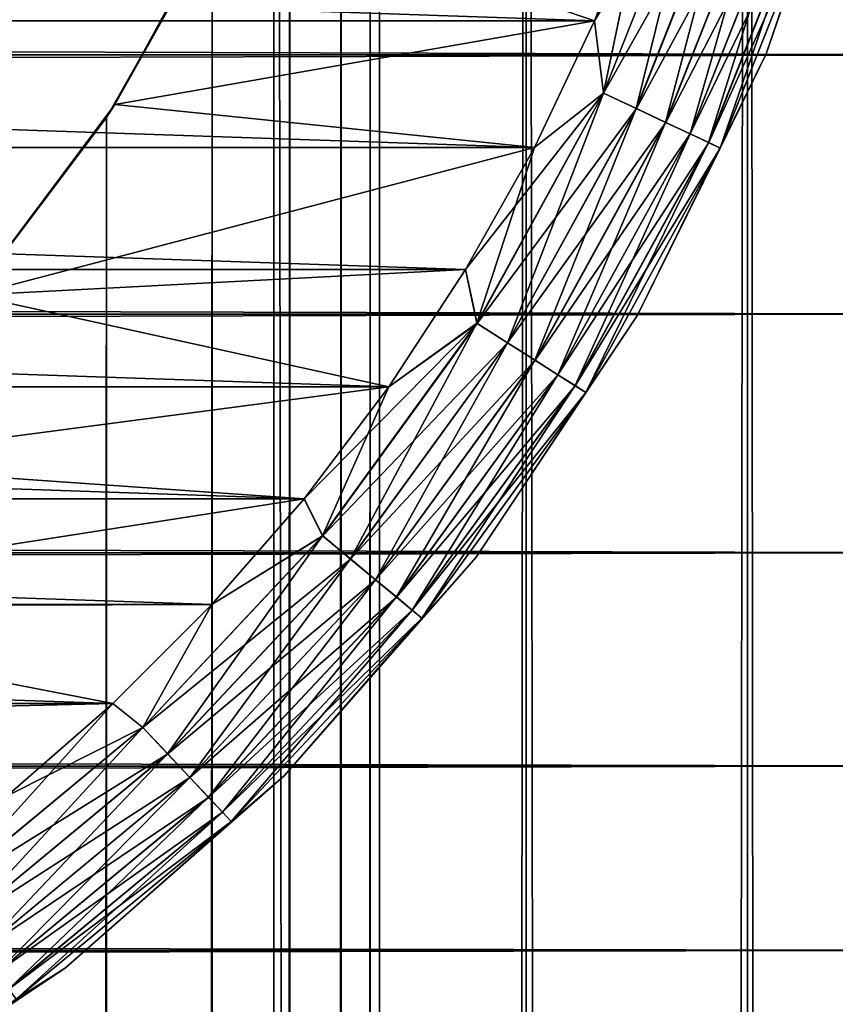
# Model space of a CAD drawing. Extents: x -265 to 265, y 0 to 1027.
# Tile 282 of 295: x 257.65 to 262.41, y 989.47 to 995.23. Entities that reach past the tile are written whole.
import ezdxf

# ---------------------------------------------------------------- set-up
doc = ezdxf.new("R2010")
doc.units = 0
doc.header["$LTSCALE"] = 41.718519
for name, color, linetype in [('103', 7, 'CONTINUOUS'), ('104', 7, 'CONTINUOUS'), ('110', 7, 'CONTINUOUS'), ('113', 7, 'CONTINUOUS'), ('114', 7, 'CONTINUOUS'), ('118', 7, 'CONTINUOUS'), ('122', 7, 'CONTINUOUS'), ('126', 7, 'CONTINUOUS'), ('4', 7, 'CONTINUOUS')]:
    doc.layers.add(name, color=color, linetype=linetype)

msp = doc.modelspace()

# ---------------------------------------------------------------- linework, layer by layer
at = {"layer": '103', "color": 7, "linetype": 'CONTINUOUS'}
for points in [[(257.5, 1, 12.9904), (259.1314, 1, 11.9003), (257.5, 1019, 12.9904), (257.5, 1, 12.9904)], [(257.5, 1019, 12.9904), (259.1314, 1, 11.9003), (259.1314, 1019, 11.9003), (257.5, 1019, 12.9904)], [(259.1314, 1, 11.9003), (260.6066, 1, 10.6066), (259.1314, 1019, 11.9003), (259.1314, 1, 11.9003)], [(259.1314, 1019, 11.9003), (260.6066, 1, 10.6066), (260.6066, 1019, 10.6066), (259.1314, 1019, 11.9003)], [(260.6066, 1, 10.6066), (261.9003, 1, 9.1314), (260.6066, 1019, 10.6066), (260.6066, 1, 10.6066)], [(260.6066, 1019, 10.6066), (261.9003, 1, 9.1314), (261.9003, 1019, 9.1314), (260.6066, 1019, 10.6066)], [(261.9003, 1, 9.1314), (262.9904, 1, 7.5), (261.9003, 1019, 9.1314), (261.9003, 1, 9.1314)], [(261.9003, 1019, 9.1314), (262.9904, 1, 7.5), (262.9904, 1019, 7.5), (261.9003, 1019, 9.1314)]]:
    msp.add_3dface(points, dxfattribs=at)
at = {"layer": '104', "color": 7, "linetype": 'CONTINUOUS'}
for points in [[(260.6066, 1019, -10.6066), (260.6066, 1, -10.6066), (259.75, 20, -11.399), (260.6066, 1019, -10.6066)], [(259.75, 1000, -11.399), (260.6066, 1019, -10.6066), (259.75, 20, -11.399), (259.75, 1000, -11.399)], [(261.9003, 1, -9.1314), (260.6066, 1, -10.6066), (261.9003, 1019, -9.1314), (261.9003, 1, -9.1314)], [(261.9003, 1019, -9.1314), (260.6066, 1, -10.6066), (260.6066, 1019, -10.6066), (261.9003, 1019, -9.1314)], [(262.9904, 1, -7.5), (261.9003, 1, -9.1314), (262.9904, 1019, -7.5), (262.9904, 1, -7.5)], [(262.9904, 1019, -7.5), (261.9003, 1, -9.1314), (261.9003, 1019, -9.1314), (262.9904, 1019, -7.5)], [(259.6951, 998.9668, -11.4457), (259.75, 1000, -11.399), (259.6951, 21.0333, -11.4457), (259.6951, 998.9668, -11.4457)], [(259.6951, 21.0333, -11.4457), (259.75, 1000, -11.399), (259.75, 20, -11.399), (259.6951, 21.0333, -11.4457)], [(259.525, 997.9175, -11.5877), (259.6951, 998.9668, -11.4457), (259.525, 22.0825, -11.5877), (259.525, 997.9175, -11.5877)], [(259.525, 22.0825, -11.5877), (259.6951, 998.9668, -11.4457), (259.6951, 21.0333, -11.4457), (259.525, 22.0825, -11.5877)], [(259.2244, 996.842, -11.8284), (259.525, 997.9175, -11.5877), (259.2244, 23.1581, -11.8284), (259.2244, 996.842, -11.8284)], [(259.2244, 23.1581, -11.8284), (259.525, 997.9175, -11.5877), (259.525, 22.0825, -11.5877), (259.2244, 23.1581, -11.8284)], [(258.7723, 995.7446, -12.1674), (259.2244, 996.842, -11.8284), (258.7723, 24.2554, -12.1674), (258.7723, 995.7446, -12.1674)], [(258.7723, 24.2554, -12.1674), (259.2244, 996.842, -11.8284), (259.2244, 23.1581, -11.8284), (258.7723, 24.2554, -12.1674)], [(258.1533, 994.6534, -12.5906), (258.7723, 995.7446, -12.1674), (258.1533, 25.3466, -12.5906), (258.1533, 994.6534, -12.5906)], [(258.1533, 25.3466, -12.5906), (258.7723, 995.7446, -12.1674), (258.7723, 24.2554, -12.1674), (258.1533, 25.3466, -12.5906)], [(257.3737, 993.621, -13.0625), (258.1533, 994.6534, -12.5906), (257.3737, 26.379, -13.0625), (257.3737, 993.621, -13.0625)], [(257.3737, 26.379, -13.0625), (258.1533, 994.6534, -12.5906), (258.1533, 25.3466, -12.5906), (257.3737, 26.379, -13.0625)]]:
    msp.add_3dface(points, dxfattribs=at)
at = {"layer": '110', "color": 7, "linetype": 'CONTINUOUS'}
for points in [[(258.8689, 995.9497, -25), (258.7723, 995.7446, -12.1674), (258.2022, 994.7287, -25), (258.8689, 995.9497, -25)], [(258.7723, 995.7446, -12.1674), (258.1533, 994.6534, -12.5906), (258.2022, 994.7287, -25), (258.7723, 995.7446, -12.1674)], [(258.2022, 994.7287, -25), (257.3737, 993.621, -13.0625), (257.3686, 993.6151, -25), (258.2022, 994.7287, -25)], [(258.1533, 994.6534, -12.5906), (257.3737, 993.621, -13.0625), (258.2022, 994.7287, -25), (258.1533, 994.6534, -12.5906)]]:
    msp.add_3dface(points, dxfattribs=at)
at = {"layer": '113', "color": 7, "linetype": 'CONTINUOUS'}
for points in [[(261.3071, 995.9814, -25), (258.8689, 995.9497, -25), (261.0065, 995.2192, -25), (261.3071, 995.9814, -25)], [(258.8689, 995.9497, -25), (258.2022, 994.7287, -25), (261.0065, 995.2192, -25), (258.8689, 995.9497, -25)], [(261.0065, 995.2192, -25), (258.2022, 994.7287, -25), (260.6546, 994.4792, -25), (261.0065, 995.2192, -25)], [(258.2022, 994.7287, -25), (257.3686, 993.6151, -25), (260.6546, 994.4792, -25), (258.2022, 994.7287, -25)], [(260.6546, 994.4792, -25), (257.3686, 993.6151, -25), (260.253, 993.765, -25), (260.6546, 994.4792, -25)], [(260.253, 993.765, -25), (257.3686, 993.6151, -25), (259.8036, 993.0798, -25), (260.253, 993.765, -25)], [(257.3686, 993.6151, -25), (256.3849, 992.6314, -25), (259.8036, 993.0798, -25), (257.3686, 993.6151, -25)], [(259.8036, 993.0798, -25), (256.3849, 992.6314, -25), (259.3085, 992.4269, -25), (259.8036, 993.0798, -25)], [(256.3849, 992.6314, -25), (255.2712, 991.7978, -25), (259.3085, 992.4269, -25), (256.3849, 992.6314, -25)], [(259.3085, 992.4269, -25), (255.2712, 991.7978, -25), (258.77, 991.8093, -25), (259.3085, 992.4269, -25)], [(255.2712, 991.7978, -25), (254.0503, 991.1311, -25), (258.1906, 991.2299, -25), (255.2712, 991.7978, -25)], [(258.77, 991.8093, -25), (255.2712, 991.7978, -25), (258.1906, 991.2299, -25), (258.77, 991.8093, -25)], [(258.1906, 991.2299, -25), (254.0503, 991.1311, -25), (257.573, 990.6914, -25), (258.1906, 991.2299, -25)]]:
    msp.add_3dface(points, dxfattribs=at)
at = {"layer": '114', "color": 7, "linetype": 'CONTINUOUS'}
for points in [[(238.9935, 995.2192, -75), (238.6929, 995.9814, -75), (261.0065, 995.2192, -75), (238.9935, 995.2192, -75)], [(261.0065, 995.2192, -75), (238.6929, 995.9814, -75), (261.3071, 995.9814, -75), (261.0065, 995.2192, -75)], [(239.3454, 994.4792, -75), (238.9935, 995.2192, -75), (260.6546, 994.4792, -75), (239.3454, 994.4792, -75)], [(260.6546, 994.4792, -75), (238.9935, 995.2192, -75), (261.0065, 995.2192, -75), (260.6546, 994.4792, -75)], [(239.747, 993.765, -75), (239.3454, 994.4792, -75), (260.253, 993.765, -75), (239.747, 993.765, -75)], [(260.253, 993.765, -75), (239.3454, 994.4792, -75), (260.6546, 994.4792, -75), (260.253, 993.765, -75)], [(240.1964, 993.0798, -75), (239.747, 993.765, -75), (259.8036, 993.0798, -75), (240.1964, 993.0798, -75)], [(259.8036, 993.0798, -75), (239.747, 993.765, -75), (260.253, 993.765, -75), (259.8036, 993.0798, -75)], [(240.6915, 992.4269, -75), (240.1964, 993.0798, -75), (259.3085, 992.4269, -75), (240.6915, 992.4269, -75)], [(259.3085, 992.4269, -75), (240.1964, 993.0798, -75), (259.8036, 993.0798, -75), (259.3085, 992.4269, -75)], [(241.23, 991.8093, -75), (240.6915, 992.4269, -75), (258.77, 991.8093, -75), (241.23, 991.8093, -75)], [(258.77, 991.8093, -75), (240.6915, 992.4269, -75), (259.3085, 992.4269, -75), (258.77, 991.8093, -75)], [(241.8094, 991.2299, -75), (241.23, 991.8093, -75), (258.1906, 991.2299, -75), (241.8094, 991.2299, -75)], [(258.1906, 991.2299, -75), (241.23, 991.8093, -75), (258.77, 991.8093, -75), (258.1906, 991.2299, -75)], [(257.573, 990.6914, -75), (241.8094, 991.2299, -75), (258.1906, 991.2299, -75), (257.573, 990.6914, -75)]]:
    msp.add_3dface(points, dxfattribs=at)
at = {"layer": '118', "color": 7, "linetype": 'CONTINUOUS'}
for points in [[(262.0104, 995.0251, -74), (262.557, 996.6354, -74), (262.0104, 995.0251, -26), (262.0104, 995.0251, -74)], [(262.0104, 995.0251, -26), (262.557, 996.6354, -74), (262.557, 996.6354, -26), (262.0104, 995.0251, -26)], [(261.2583, 993.5, -74), (262.0104, 995.0251, -74), (261.2583, 993.5, -26), (261.2583, 993.5, -74)], [(261.2583, 993.5, -26), (262.0104, 995.0251, -74), (262.0104, 995.0251, -26), (261.2583, 993.5, -26)], [(260.3136, 992.0861, -74), (261.2583, 993.5, -74), (260.3136, 992.0861, -26), (260.3136, 992.0861, -74)], [(260.3136, 992.0861, -26), (261.2583, 993.5, -74), (261.2583, 993.5, -26), (260.3136, 992.0861, -26)], [(259.1924, 990.8076, -74), (260.3136, 992.0861, -74), (259.1924, 990.8076, -26), (259.1924, 990.8076, -74)], [(259.1924, 990.8076, -26), (260.3136, 992.0861, -74), (260.3136, 992.0861, -26), (259.1924, 990.8076, -26)], [(257.9139, 989.6864, -74), (259.1924, 990.8076, -74), (257.9139, 989.6864, -26), (257.9139, 989.6864, -74)], [(257.9139, 989.6864, -26), (259.1924, 990.8076, -74), (259.1924, 990.8076, -26), (257.9139, 989.6864, -26)], [(256.5, 988.7417, -74), (257.9139, 989.6864, -74), (256.5, 988.7417, -26), (256.5, 988.7417, -74)], [(256.5, 988.7417, -26), (257.9139, 989.6864, -74), (257.9139, 989.6864, -26), (256.5, 988.7417, -26)]]:
    msp.add_3dface(points, dxfattribs=at)
at = {"layer": '122', "color": 7, "linetype": 'CONTINUOUS'}
for points in [[(262.557, 996.6354, -74), (262.0104, 995.0251, -74), (262.3399, 995.9905, -74.2225), (262.557, 996.6354, -74)], [(261.0583, 994.7964, -74.9752), (261.3071, 995.9814, -75), (261.6233, 996.2234, -74.9752), (261.0583, 994.7964, -74.9752)], [(261.0583, 994.7964, -74.9752), (261.6233, 996.2234, -74.9752), (261.2498, 994.7063, -74.9014), (261.0583, 994.7964, -74.9752)], [(261.2498, 994.7063, -74.9014), (261.6233, 996.2234, -74.9752), (261.8246, 996.158, -74.9014), (261.2498, 994.7063, -74.9014)], [(261.2498, 994.7063, -74.9014), (261.8246, 996.158, -74.9014), (261.4216, 994.6254, -74.7823), (261.2498, 994.7063, -74.9014)], [(261.4216, 994.6254, -74.7823), (261.8246, 996.158, -74.9014), (262.0052, 996.0993, -74.7823), (261.4216, 994.6254, -74.7823)], [(261.4216, 994.6254, -74.7823), (262.0052, 996.0993, -74.7823), (261.5651, 994.5579, -74.6238), (261.4216, 994.6254, -74.7823)], [(261.5651, 994.5579, -74.6238), (262.0052, 996.0993, -74.7823), (262.156, 996.0503, -74.6238), (261.5651, 994.5579, -74.6238)], [(261.5651, 994.5579, -74.6238), (262.156, 996.0503, -74.6238), (261.6731, 994.5071, -74.4341), (261.5651, 994.5579, -74.6238)], [(261.6731, 994.5071, -74.4341), (262.156, 996.0503, -74.6238), (262.2695, 996.0134, -74.4341), (261.6731, 994.5071, -74.4341)], [(261.0065, 995.2192, -75), (261.3071, 995.9814, -75), (261.0583, 994.7964, -74.9752), (261.0065, 995.2192, -75)], [(261.6731, 994.5071, -74.4341), (262.2695, 996.0134, -74.4341), (261.7401, 994.4755, -74.2225), (261.6731, 994.5071, -74.4341)], [(261.7401, 994.4755, -74.2225), (262.2695, 996.0134, -74.4341), (262.3399, 995.9905, -74.2225), (261.7401, 994.4755, -74.2225)], [(262.0104, 995.0251, -74), (261.7401, 994.4755, -74.2225), (262.3399, 995.9905, -74.2225), (262.0104, 995.0251, -74)], [(260.6546, 994.4792, -75), (261.0065, 995.2192, -75), (261.0583, 994.7964, -74.9752), (260.6546, 994.4792, -75)], [(262.0104, 995.0251, -74), (261.2583, 993.5, -74), (261.7401, 994.4755, -74.2225), (262.0104, 995.0251, -74)], [(260.3189, 993.4514, -74.9752), (260.6546, 994.4792, -75), (261.0583, 994.7964, -74.9752), (260.3189, 993.4514, -74.9752)], [(260.3189, 993.4514, -74.9752), (261.0583, 994.7964, -74.9752), (260.4976, 993.338, -74.9014), (260.3189, 993.4514, -74.9752)], [(260.4976, 993.338, -74.9014), (261.0583, 994.7964, -74.9752), (261.2498, 994.7063, -74.9014), (260.4976, 993.338, -74.9014)], [(260.4976, 993.338, -74.9014), (261.2498, 994.7063, -74.9014), (260.6579, 993.2363, -74.7823), (260.4976, 993.338, -74.9014)], [(260.6579, 993.2363, -74.7823), (261.2498, 994.7063, -74.9014), (261.4216, 994.6254, -74.7823), (260.6579, 993.2363, -74.7823)], [(260.6579, 993.2363, -74.7823), (261.4216, 994.6254, -74.7823), (260.7918, 993.1513, -74.6238), (260.6579, 993.2363, -74.7823)], [(260.7918, 993.1513, -74.6238), (261.4216, 994.6254, -74.7823), (261.5651, 994.5579, -74.6238), (260.7918, 993.1513, -74.6238)], [(260.7918, 993.1513, -74.6238), (261.5651, 994.5579, -74.6238), (260.8926, 993.0874, -74.4341), (260.7918, 993.1513, -74.6238)], [(260.8926, 993.0874, -74.4341), (261.5651, 994.5579, -74.6238), (261.6731, 994.5071, -74.4341), (260.8926, 993.0874, -74.4341)], [(260.253, 993.765, -75), (260.6546, 994.4792, -75), (260.3189, 993.4514, -74.9752), (260.253, 993.765, -75)], [(260.8926, 993.0874, -74.4341), (261.6731, 994.5071, -74.4341), (260.9551, 993.0477, -74.2225), (260.8926, 993.0874, -74.4341)], [(260.9551, 993.0477, -74.2225), (261.6731, 994.5071, -74.4341), (261.7401, 994.4755, -74.2225), (260.9551, 993.0477, -74.2225)], [(261.2583, 993.5, -74), (260.9551, 993.0477, -74.2225), (261.7401, 994.4755, -74.2225), (261.2583, 993.5, -74)], [(259.8036, 993.0798, -75), (260.253, 993.765, -75), (260.3189, 993.4514, -74.9752), (259.8036, 993.0798, -75)], [(261.2583, 993.5, -74), (260.3136, 992.0861, -74), (260.9551, 993.0477, -74.2225), (261.2583, 993.5, -74)], [(259.4168, 992.2098, -74.9752), (259.8036, 993.0798, -75), (260.3189, 993.4514, -74.9752), (259.4168, 992.2098, -74.9752)], [(259.4168, 992.2098, -74.9752), (260.3189, 993.4514, -74.9752), (259.5798, 992.0749, -74.9014), (259.4168, 992.2098, -74.9752)], [(259.5798, 992.0749, -74.9014), (260.3189, 993.4514, -74.9752), (260.4976, 993.338, -74.9014), (259.5798, 992.0749, -74.9014)], [(259.5798, 992.0749, -74.9014), (260.4976, 993.338, -74.9014), (259.7262, 991.9538, -74.7823), (259.5798, 992.0749, -74.9014)], [(259.7262, 991.9538, -74.7823), (260.4976, 993.338, -74.9014), (260.6579, 993.2363, -74.7823), (259.7262, 991.9538, -74.7823)], [(259.7262, 991.9538, -74.7823), (260.6579, 993.2363, -74.7823), (259.8484, 991.8527, -74.6238), (259.7262, 991.9538, -74.7823)], [(259.8484, 991.8527, -74.6238), (260.6579, 993.2363, -74.7823), (260.7918, 993.1513, -74.6238), (259.8484, 991.8527, -74.6238)], [(259.8484, 991.8527, -74.6238), (260.7918, 993.1513, -74.6238), (259.9403, 991.7767, -74.4341), (259.8484, 991.8527, -74.6238)], [(259.9403, 991.7767, -74.4341), (260.7918, 993.1513, -74.6238), (260.8926, 993.0874, -74.4341), (259.9403, 991.7767, -74.4341)], [(259.3085, 992.4269, -75), (259.8036, 993.0798, -75), (259.4168, 992.2098, -74.9752), (259.3085, 992.4269, -75)], [(259.9403, 991.7767, -74.4341), (260.8926, 993.0874, -74.4341), (259.9974, 991.7295, -74.2225), (259.9403, 991.7767, -74.4341)], [(259.9974, 991.7295, -74.2225), (260.8926, 993.0874, -74.4341), (260.9551, 993.0477, -74.2225), (259.9974, 991.7295, -74.2225)], [(260.3136, 992.0861, -74), (259.9974, 991.7295, -74.2225), (260.9551, 993.0477, -74.2225), (260.3136, 992.0861, -74)], [(258.77, 991.8093, -75), (259.3085, 992.4269, -75), (259.4168, 992.2098, -74.9752), (258.77, 991.8093, -75)], [(258.3661, 991.091, -74.9752), (258.77, 991.8093, -75), (259.4168, 992.2098, -74.9752), (258.3661, 991.091, -74.9752)], [(258.3661, 991.091, -74.9752), (259.4168, 992.2098, -74.9752), (258.511, 990.9367, -74.9014), (258.3661, 991.091, -74.9752)], [(258.511, 990.9367, -74.9014), (259.4168, 992.2098, -74.9752), (259.5798, 992.0749, -74.9014), (258.511, 990.9367, -74.9014)], [(258.511, 990.9367, -74.9014), (259.5798, 992.0749, -74.9014), (258.641, 990.7983, -74.7823), (258.511, 990.9367, -74.9014)], [(258.641, 990.7983, -74.7823), (259.5798, 992.0749, -74.9014), (259.7262, 991.9538, -74.7823), (258.641, 990.7983, -74.7823)], [(260.3136, 992.0861, -74), (259.1924, 990.8076, -74), (259.9974, 991.7295, -74.2225), (260.3136, 992.0861, -74)], [(258.641, 990.7983, -74.7823), (259.7262, 991.9538, -74.7823), (258.7496, 990.6826, -74.6238), (258.641, 990.7983, -74.7823)], [(258.7496, 990.6826, -74.6238), (259.7262, 991.9538, -74.7823), (259.8484, 991.8527, -74.6238), (258.7496, 990.6826, -74.6238)], [(258.7496, 990.6826, -74.6238), (259.8484, 991.8527, -74.6238), (258.8313, 990.5957, -74.4341), (258.7496, 990.6826, -74.6238)], [(258.8313, 990.5957, -74.4341), (259.8484, 991.8527, -74.6238), (259.9403, 991.7767, -74.4341), (258.8313, 990.5957, -74.4341)], [(258.1906, 991.2299, -75), (258.77, 991.8093, -75), (258.3661, 991.091, -74.9752), (258.1906, 991.2299, -75)], [(258.8313, 990.5957, -74.4341), (259.9403, 991.7767, -74.4341), (258.8819, 990.5417, -74.2225), (258.8313, 990.5957, -74.4341)], [(258.8819, 990.5417, -74.2225), (259.9403, 991.7767, -74.4341), (259.9974, 991.7295, -74.2225), (258.8819, 990.5417, -74.2225)], [(259.1924, 990.8076, -74), (258.8819, 990.5417, -74.2225), (259.9974, 991.7295, -74.2225), (259.1924, 990.8076, -74)], [(257.573, 990.6914, -75), (258.1906, 991.2299, -75), (257.1836, 990.1127, -74.9752), (257.573, 990.6914, -75)], [(257.1836, 990.1127, -74.9752), (258.1906, 991.2299, -75), (258.3661, 991.091, -74.9752), (257.1836, 990.1127, -74.9752)], [(257.1836, 990.1127, -74.9752), (258.3661, 991.091, -74.9752), (257.308, 989.9414, -74.9014), (257.1836, 990.1127, -74.9752)], [(257.308, 989.9414, -74.9014), (258.3661, 991.091, -74.9752), (258.511, 990.9367, -74.9014), (257.308, 989.9414, -74.9014)], [(257.308, 989.9414, -74.9014), (258.511, 990.9367, -74.9014), (257.4196, 989.7878, -74.7823), (257.308, 989.9414, -74.9014)], [(257.4196, 989.7878, -74.7823), (258.511, 990.9367, -74.9014), (258.641, 990.7983, -74.7823), (257.4196, 989.7878, -74.7823)], [(257.4196, 989.7878, -74.7823), (258.641, 990.7983, -74.7823), (257.5128, 989.6595, -74.6238), (257.4196, 989.7878, -74.7823)], [(257.5128, 989.6595, -74.6238), (258.641, 990.7983, -74.7823), (258.7496, 990.6826, -74.6238), (257.5128, 989.6595, -74.6238)], [(259.1924, 990.8076, -74), (257.9139, 989.6864, -74), (258.8819, 990.5417, -74.2225), (259.1924, 990.8076, -74)], [(257.5128, 989.6595, -74.6238), (258.7496, 990.6826, -74.6238), (257.5829, 989.563, -74.4341), (257.5128, 989.6595, -74.6238)], [(257.5829, 989.563, -74.4341), (258.7496, 990.6826, -74.6238), (258.8313, 990.5957, -74.4341), (257.5829, 989.563, -74.4341)], [(257.5829, 989.563, -74.4341), (258.8313, 990.5957, -74.4341), (257.6265, 989.5031, -74.2225), (257.5829, 989.563, -74.4341)], [(257.6265, 989.5031, -74.2225), (258.8313, 990.5957, -74.4341), (258.8819, 990.5417, -74.2225), (257.6265, 989.5031, -74.2225)], [(257.9139, 989.6864, -74), (257.6265, 989.5031, -74.2225), (258.8819, 990.5417, -74.2225), (257.9139, 989.6864, -74)], [(257.9139, 989.6864, -74), (256.5, 988.7417, -74), (257.6265, 989.5031, -74.2225), (257.9139, 989.6864, -74)]]:
    msp.add_3dface(points, dxfattribs=at)
at = {"layer": '126', "color": 7, "linetype": 'CONTINUOUS'}
for points in [[(262.0104, 995.0251, -26), (262.557, 996.6354, -26), (262.3401, 995.9904, -25.7786), (262.0104, 995.0251, -26)], [(261.3071, 995.9814, -25), (261.0065, 995.2192, -25), (261.6243, 996.223, -25.0251), (261.3071, 995.9814, -25)], [(261.6243, 996.223, -25.0251), (261.0065, 995.2192, -25), (261.0593, 994.7959, -25.0251), (261.6243, 996.223, -25.0251)], [(261.6243, 996.223, -25.0251), (261.0593, 994.7959, -25.0251), (261.8255, 996.1577, -25.0991), (261.6243, 996.223, -25.0251)], [(261.8255, 996.1577, -25.0991), (261.0593, 994.7959, -25.0251), (261.2507, 994.7058, -25.0991), (261.8255, 996.1577, -25.0991)], [(261.8255, 996.1577, -25.0991), (261.2507, 994.7058, -25.0991), (262.006, 996.099, -25.2184), (261.8255, 996.1577, -25.0991)], [(262.006, 996.099, -25.2184), (261.2507, 994.7058, -25.0991), (261.4224, 994.625, -25.2184), (262.006, 996.099, -25.2184)], [(262.006, 996.099, -25.2184), (261.4224, 994.625, -25.2184), (262.1566, 996.0501, -25.377), (262.006, 996.099, -25.2184)], [(262.1566, 996.0501, -25.377), (261.4224, 994.625, -25.2184), (261.5657, 994.5576, -25.377), (262.1566, 996.0501, -25.377)], [(262.1566, 996.0501, -25.377), (261.5657, 994.5576, -25.377), (262.2699, 996.0133, -25.5669), (262.1566, 996.0501, -25.377)], [(262.2699, 996.0133, -25.5669), (261.5657, 994.5576, -25.377), (261.6735, 994.5069, -25.5669), (262.2699, 996.0133, -25.5669)], [(262.2699, 996.0133, -25.5669), (261.6735, 994.5069, -25.5669), (262.3401, 995.9904, -25.7786), (262.2699, 996.0133, -25.5669)], [(262.3401, 995.9904, -25.7786), (261.6735, 994.5069, -25.5669), (261.7403, 994.4754, -25.7786), (262.3401, 995.9904, -25.7786)], [(262.0104, 995.0251, -26), (262.3401, 995.9904, -25.7786), (261.7403, 994.4754, -25.7786), (262.0104, 995.0251, -26)], [(261.0065, 995.2192, -25), (260.6546, 994.4792, -25), (261.0593, 994.7959, -25.0251), (261.0065, 995.2192, -25)], [(261.2583, 993.5, -26), (262.0104, 995.0251, -26), (261.7403, 994.4754, -25.7786), (261.2583, 993.5, -26)], [(260.6546, 994.4792, -25), (260.253, 993.765, -25), (261.0593, 994.7959, -25.0251), (260.6546, 994.4792, -25)], [(261.0593, 994.7959, -25.0251), (260.253, 993.765, -25), (260.3198, 993.4508, -25.0251), (261.0593, 994.7959, -25.0251)], [(261.0593, 994.7959, -25.0251), (260.3198, 993.4508, -25.0251), (261.2507, 994.7058, -25.0991), (261.0593, 994.7959, -25.0251)], [(261.2507, 994.7058, -25.0991), (260.3198, 993.4508, -25.0251), (260.4984, 993.3375, -25.0991), (261.2507, 994.7058, -25.0991)], [(261.2507, 994.7058, -25.0991), (260.4984, 993.3375, -25.0991), (261.4224, 994.625, -25.2184), (261.2507, 994.7058, -25.0991)], [(261.4224, 994.625, -25.2184), (260.4984, 993.3375, -25.0991), (260.6587, 993.2358, -25.2184), (261.4224, 994.625, -25.2184)], [(261.4224, 994.625, -25.2184), (260.6587, 993.2358, -25.2184), (261.5657, 994.5576, -25.377), (261.4224, 994.625, -25.2184)], [(261.5657, 994.5576, -25.377), (260.6587, 993.2358, -25.2184), (260.7924, 993.1509, -25.377), (261.5657, 994.5576, -25.377)], [(261.5657, 994.5576, -25.377), (260.7924, 993.1509, -25.377), (261.6735, 994.5069, -25.5669), (261.5657, 994.5576, -25.377)], [(261.6735, 994.5069, -25.5669), (260.7924, 993.1509, -25.377), (260.893, 993.0871, -25.5669), (261.6735, 994.5069, -25.5669)], [(261.6735, 994.5069, -25.5669), (260.893, 993.0871, -25.5669), (261.7403, 994.4754, -25.7786), (261.6735, 994.5069, -25.5669)], [(261.7403, 994.4754, -25.7786), (260.893, 993.0871, -25.5669), (260.9553, 993.0476, -25.7786), (261.7403, 994.4754, -25.7786)], [(261.2583, 993.5, -26), (261.7403, 994.4754, -25.7786), (260.9553, 993.0476, -25.7786), (261.2583, 993.5, -26)], [(260.253, 993.765, -25), (259.8036, 993.0798, -25), (260.3198, 993.4508, -25.0251), (260.253, 993.765, -25)], [(260.3136, 992.0861, -26), (261.2583, 993.5, -26), (260.9553, 993.0476, -25.7786), (260.3136, 992.0861, -26)], [(259.8036, 993.0798, -25), (259.3085, 992.4269, -25), (260.3198, 993.4508, -25.0251), (259.8036, 993.0798, -25)], [(260.3198, 993.4508, -25.0251), (259.3085, 992.4269, -25), (259.4176, 992.2091, -25.0251), (260.3198, 993.4508, -25.0251)], [(260.3198, 993.4508, -25.0251), (259.4176, 992.2091, -25.0251), (260.4984, 993.3375, -25.0991), (260.3198, 993.4508, -25.0251)], [(260.4984, 993.3375, -25.0991), (259.4176, 992.2091, -25.0251), (259.5806, 992.0742, -25.0991), (260.4984, 993.3375, -25.0991)], [(260.4984, 993.3375, -25.0991), (259.5806, 992.0742, -25.0991), (260.6587, 993.2358, -25.2184), (260.4984, 993.3375, -25.0991)], [(260.6587, 993.2358, -25.2184), (259.5806, 992.0742, -25.0991), (259.7268, 991.9533, -25.2184), (260.6587, 993.2358, -25.2184)], [(260.6587, 993.2358, -25.2184), (259.7268, 991.9533, -25.2184), (260.7924, 993.1509, -25.377), (260.6587, 993.2358, -25.2184)], [(260.7924, 993.1509, -25.377), (259.7268, 991.9533, -25.2184), (259.8489, 991.8523, -25.377), (260.7924, 993.1509, -25.377)], [(260.7924, 993.1509, -25.377), (259.8489, 991.8523, -25.377), (260.893, 993.0871, -25.5669), (260.7924, 993.1509, -25.377)], [(260.893, 993.0871, -25.5669), (259.8489, 991.8523, -25.377), (259.9407, 991.7764, -25.5669), (260.893, 993.0871, -25.5669)], [(260.893, 993.0871, -25.5669), (259.9407, 991.7764, -25.5669), (260.9553, 993.0476, -25.7786), (260.893, 993.0871, -25.5669)], [(260.9553, 993.0476, -25.7786), (259.9407, 991.7764, -25.5669), (259.9975, 991.7293, -25.7786), (260.9553, 993.0476, -25.7786)], [(260.3136, 992.0861, -26), (260.9553, 993.0476, -25.7786), (259.9975, 991.7293, -25.7786), (260.3136, 992.0861, -26)], [(259.3085, 992.4269, -25), (258.77, 991.8093, -25), (259.4176, 992.2091, -25.0251), (259.3085, 992.4269, -25)], [(259.4176, 992.2091, -25.0251), (258.77, 991.8093, -25), (258.3669, 991.0902, -25.0251), (259.4176, 992.2091, -25.0251)], [(259.4176, 992.2091, -25.0251), (258.3669, 991.0902, -25.0251), (259.5806, 992.0742, -25.0991), (259.4176, 992.2091, -25.0251)], [(259.5806, 992.0742, -25.0991), (258.3669, 991.0902, -25.0251), (258.5117, 990.9359, -25.0991), (259.5806, 992.0742, -25.0991)], [(259.5806, 992.0742, -25.0991), (258.5117, 990.9359, -25.0991), (259.7268, 991.9533, -25.2184), (259.5806, 992.0742, -25.0991)], [(259.1924, 990.8076, -26), (260.3136, 992.0861, -26), (259.9975, 991.7293, -25.7786), (259.1924, 990.8076, -26)], [(259.7268, 991.9533, -25.2184), (258.5117, 990.9359, -25.0991), (258.6416, 990.7976, -25.2184), (259.7268, 991.9533, -25.2184)], [(259.7268, 991.9533, -25.2184), (258.6416, 990.7976, -25.2184), (259.8489, 991.8523, -25.377), (259.7268, 991.9533, -25.2184)], [(259.8489, 991.8523, -25.377), (258.6416, 990.7976, -25.2184), (258.7501, 990.6821, -25.377), (259.8489, 991.8523, -25.377)], [(259.8489, 991.8523, -25.377), (258.7501, 990.6821, -25.377), (259.9407, 991.7764, -25.5669), (259.8489, 991.8523, -25.377)], [(258.77, 991.8093, -25), (258.1906, 991.2299, -25), (258.3669, 991.0902, -25.0251), (258.77, 991.8093, -25)], [(259.9407, 991.7764, -25.5669), (258.7501, 990.6821, -25.377), (258.8316, 990.5953, -25.5669), (259.9407, 991.7764, -25.5669)], [(259.9407, 991.7764, -25.5669), (258.8316, 990.5953, -25.5669), (259.9975, 991.7293, -25.7786), (259.9407, 991.7764, -25.5669)], [(259.9975, 991.7293, -25.7786), (258.8316, 990.5953, -25.5669), (258.8821, 990.5415, -25.7786), (259.9975, 991.7293, -25.7786)], [(259.1924, 990.8076, -26), (259.9975, 991.7293, -25.7786), (258.8821, 990.5415, -25.7786), (259.1924, 990.8076, -26)], [(258.1906, 991.2299, -25), (257.573, 990.6914, -25), (258.3669, 991.0902, -25.0251), (258.1906, 991.2299, -25)], [(258.3669, 991.0902, -25.0251), (257.573, 990.6914, -25), (257.1842, 990.1118, -25.0251), (258.3669, 991.0902, -25.0251)], [(258.3669, 991.0902, -25.0251), (257.1842, 990.1118, -25.0251), (258.5117, 990.9359, -25.0991), (258.3669, 991.0902, -25.0251)], [(258.5117, 990.9359, -25.0991), (257.1842, 990.1118, -25.0251), (257.3086, 989.9406, -25.0991), (258.5117, 990.9359, -25.0991)], [(258.5117, 990.9359, -25.0991), (257.3086, 989.9406, -25.0991), (258.6416, 990.7976, -25.2184), (258.5117, 990.9359, -25.0991)], [(258.6416, 990.7976, -25.2184), (257.3086, 989.9406, -25.0991), (257.4201, 989.7871, -25.2184), (258.6416, 990.7976, -25.2184)], [(258.6416, 990.7976, -25.2184), (257.4201, 989.7871, -25.2184), (258.7501, 990.6821, -25.377), (258.6416, 990.7976, -25.2184)], [(257.9139, 989.6864, -26), (259.1924, 990.8076, -26), (258.8821, 990.5415, -25.7786), (257.9139, 989.6864, -26)], [(258.7501, 990.6821, -25.377), (257.4201, 989.7871, -25.2184), (257.5132, 989.6589, -25.377), (258.7501, 990.6821, -25.377)], [(258.7501, 990.6821, -25.377), (257.5132, 989.6589, -25.377), (258.8316, 990.5953, -25.5669), (258.7501, 990.6821, -25.377)], [(258.8316, 990.5953, -25.5669), (257.5132, 989.6589, -25.377), (257.5832, 989.5626, -25.5669), (258.8316, 990.5953, -25.5669)], [(258.8316, 990.5953, -25.5669), (257.5832, 989.5626, -25.5669), (258.8821, 990.5415, -25.7786), (258.8316, 990.5953, -25.5669)], [(258.8821, 990.5415, -25.7786), (257.5832, 989.5626, -25.5669), (257.6266, 989.5029, -25.7786), (258.8821, 990.5415, -25.7786)], [(257.9139, 989.6864, -26), (258.8821, 990.5415, -25.7786), (257.6266, 989.5029, -25.7786), (257.9139, 989.6864, -26)], [(256.5, 988.7417, -26), (257.9139, 989.6864, -26), (257.6266, 989.5029, -25.7786), (256.5, 988.7417, -26)]]:
    msp.add_3dface(points, dxfattribs=at)
at = {"layer": '4', "color": 7, "linetype": 'CONTINUOUS'}
for points in [[(-263, 995.02, 16.0349), (-263, 996.6275, 15.4635), (263, 995.02, 16.0349), (-263, 995.02, 16.0349)], [(263, 995.02, 16.0349), (-263, 996.6275, 15.4635), (263, 996.6275, 15.4635), (263, 995.02, 16.0349)], [(-263, 996.6275, 39.5365), (-263, 995.02, 38.9651), (263, 996.6275, 39.5365), (-263, 996.6275, 39.5365)], [(263, 996.6275, 39.5365), (-263, 995.02, 38.9651), (263, 995.02, 38.9651), (263, 996.6275, 39.5365)], [(-263, 993.5052, 16.8198), (-263, 995.02, 16.0349), (263, 993.5052, 16.8198), (-263, 993.5052, 16.8198)], [(263, 993.5052, 16.8198), (-263, 995.02, 16.0349), (263, 995.02, 16.0349), (263, 993.5052, 16.8198)], [(-263, 995.02, 38.9651), (-263, 993.5052, 38.1802), (263, 995.02, 38.9651), (-263, 995.02, 38.9651)], [(263, 995.02, 38.9651), (-263, 993.5052, 38.1802), (263, 993.5052, 38.1802), (263, 995.02, 38.9651)], [(-263, 992.1114, 17.8036), (-263, 993.5052, 16.8198), (263, 992.1114, 17.8036), (-263, 992.1114, 17.8036)], [(263, 992.1114, 17.8036), (-263, 993.5052, 16.8198), (263, 993.5052, 16.8198), (263, 992.1114, 17.8036)], [(-263, 993.5052, 38.1802), (-263, 992.1114, 37.1964), (263, 993.5052, 38.1802), (-263, 993.5052, 38.1802)], [(263, 993.5052, 38.1802), (-263, 992.1114, 37.1964), (263, 992.1114, 37.1964), (263, 993.5052, 38.1802)], [(-263, 990.8646, 18.9681), (-263, 992.1114, 17.8036), (263, 990.8646, 18.9681), (-263, 990.8646, 18.9681)], [(263, 990.8646, 18.9681), (-263, 992.1114, 17.8036), (263, 992.1114, 17.8036), (263, 990.8646, 18.9681)], [(-263, 992.1114, 37.1964), (-263, 990.8646, 36.0319), (263, 992.1114, 37.1964), (-263, 992.1114, 37.1964)], [(263, 992.1114, 37.1964), (-263, 990.8646, 36.0319), (263, 990.8646, 36.0319), (263, 992.1114, 37.1964)], [(-263, 989.7879, 20.2915), (-263, 990.8646, 18.9681), (263, 989.7879, 20.2915), (-263, 989.7879, 20.2915)], [(263, 989.7879, 20.2915), (-263, 990.8646, 18.9681), (263, 990.8646, 18.9681), (263, 989.7879, 20.2915)], [(-263, 990.8646, 36.0319), (-263, 989.7879, 34.7085), (263, 990.8646, 36.0319), (-263, 990.8646, 36.0319)], [(263, 990.8646, 36.0319), (-263, 989.7879, 34.7085), (263, 989.7879, 34.7085), (263, 990.8646, 36.0319)], [(-263, 988.9014, 21.7492), (-263, 989.7879, 20.2915), (263, 988.9014, 21.7492), (-263, 988.9014, 21.7492)], [(263, 988.9014, 21.7492), (-263, 989.7879, 20.2915), (263, 989.7879, 20.2915), (263, 988.9014, 21.7492)], [(-263, 989.7879, 34.7085), (-263, 988.9014, 33.2508), (263, 989.7879, 34.7085), (-263, 989.7879, 34.7085)], [(263, 989.7879, 34.7085), (-263, 988.9014, 33.2508), (263, 988.9014, 33.2508), (263, 989.7879, 34.7085)]]:
    msp.add_3dface(points, dxfattribs=at)

doc.saveas('drawing.dxf')
